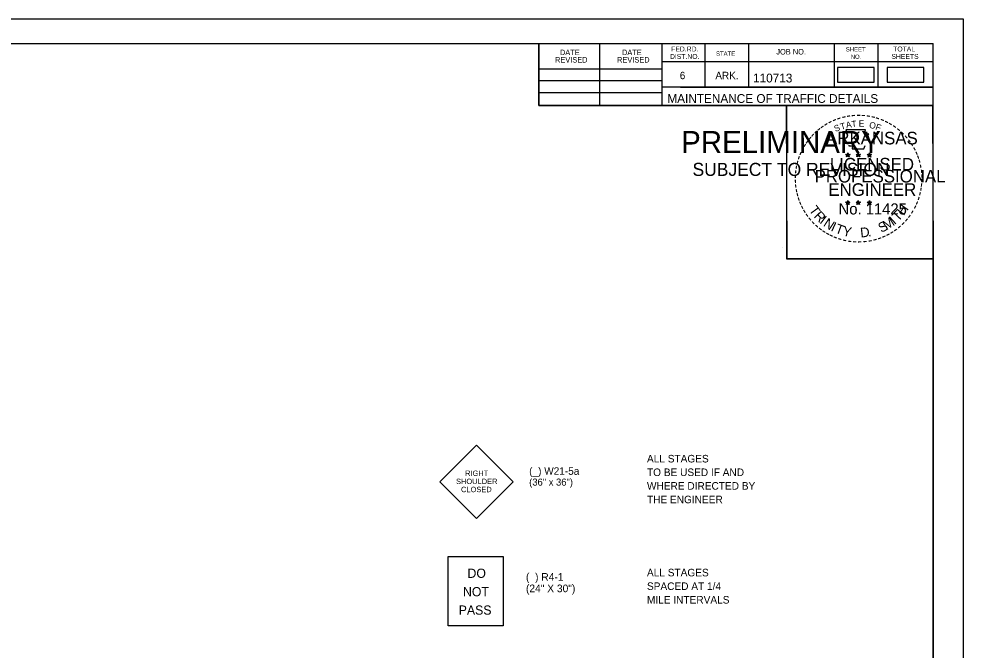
# Model space of a CAD drawing. Extents: x 1678017 to 1687792, y 404433 to 413488.
# Drawn here: x 1680671 to 1681421, y 411255 to 411756 of the extents above; entities that cross this region are included whole.
import ezdxf

# ---------------------------------------------------------------- set-up
doc = ezdxf.new("R2010")
doc.units = 0
for name, color, linetype in [('Default', 7, 'Continuous'), ('S_BUILDING', 7, 'Continuous'), ('S_GATE', 7, 'Continuous'), ('S_GRAVEL_ROAD', 7, 'Continuous'), ('S_STREAM', 7, 'Continuous'), ('S_UNDERGROUND_CABLE', 7, 'Continuous')]:
    doc.layers.add(name, color=color, linetype=linetype)

msp = doc.modelspace()

# ---------------------------------------------------------------- linework, layer by layer
at = {"layer": 'Default'}
for points in [[(1681321.01, 411705.91), (1681350.18, 411705.91), (1681350.18, 411717.46), (1681321.01, 411717.46)], [(1681360.46, 411705.91), (1681389.62, 411705.91), (1681389.62, 411717.46), (1681360.46, 411717.46)]]:
    msp.add_lwpolyline(points, close=True, dxfattribs=at)
at = {"layer": 'S_BUILDING'}
for p, q in [((1679816.17, 411736.67), (1681397.07, 411736.67)), ((1681083.87, 411687.27), (1681083.87, 411736.67)), ((1681132.27, 411687.27), (1681132.27, 411736.67)), ((1681181.57, 411736.67), (1681181.57, 411687.27)), ((1681215.77, 411736.67), (1681215.77, 411701.97)), ((1681250.47, 411736.67), (1681250.47, 411701.97)), ((1681318.37, 411736.67), (1681318.37, 411701.97)), ((1681353.07, 411736.67), (1681353.07, 411701.97)), ((1681397.07, 410709.37), (1681397.07, 411736.67)), ((1681083.87, 411716.57), (1681181.57, 411716.57)), ((1681397.07, 411721.97), (1681181.57, 411721.97)), ((1681397.07, 411722.07), (1681397.07, 411722.07)), ((1681083.87, 411707.27), (1681181.57, 411707.27)), ((1681397.07, 411701.97), (1681181.57, 411701.97)), ((1681196.37, 411701.97), (1681397.07, 411701.97)), ((1681083.87, 411697.57), (1681181.57, 411697.57)), ((1681397.07, 411687.27), (1681083.87, 411687.27))]:
    msp.add_line(p, q, dxfattribs=at)
at = {"layer": 'S_GATE'}
for p, q in [((1681329.24, 411649.81), (1681329.04, 411648.55)), ((1681329.24, 411647.99), (1681329.24, 411649.81)), ((1681329.24, 411649.81), (1681329.49, 411648.56)), ((1681337.59, 411649.81), (1681337.39, 411648.55)), ((1681337.59, 411647.99), (1681337.59, 411649.81)), ((1681337.59, 411649.81), (1681337.84, 411648.56)), ((1681346.41, 411649.75), (1681346.21, 411648.49)), ((1681346.41, 411647.93), (1681346.41, 411649.75)), ((1681346.41, 411649.75), (1681346.66, 411648.5)), ((1681327.5, 411648.54), (1681329.24, 411647.99)), ((1681327.5, 411648.54), (1681328.76, 411648.32)), ((1681327.5, 411648.54), (1681328.68, 411647.93)), ((1681328.16, 411646.5), (1681329.24, 411647.99)), ((1681328.16, 411646.5), (1681328.79, 411647.72)), ((1681328.16, 411646.5), (1681329.23, 411647.59)), ((1681330.31, 411646.5), (1681329.23, 411647.57)), ((1681330.98, 411648.54), (1681329.24, 411647.99)), ((1681330.31, 411646.5), (1681329.24, 411647.99)), ((1681330.98, 411648.54), (1681329.55, 411648.3)), ((1681330.31, 411646.5), (1681329.62, 411647.96)), ((1681330.98, 411648.54), (1681329.96, 411648.03)), ((1681335.85, 411648.54), (1681337.59, 411647.99)), ((1681335.85, 411648.54), (1681337.11, 411648.32)), ((1681335.85, 411648.54), (1681337.03, 411647.93)), ((1681336.51, 411646.5), (1681337.59, 411647.99)), ((1681336.51, 411646.5), (1681337.14, 411647.72)), ((1681336.51, 411646.5), (1681337.58, 411647.59)), ((1681338.66, 411646.5), (1681337.58, 411647.57)), ((1681339.33, 411648.54), (1681337.59, 411647.99)), ((1681338.66, 411646.5), (1681337.59, 411647.99)), ((1681339.33, 411648.54), (1681337.9, 411648.3)), ((1681338.66, 411646.5), (1681337.97, 411647.96)), ((1681339.33, 411648.54), (1681338.31, 411648.03)), ((1681344.67, 411648.48), (1681346.41, 411647.93)), ((1681344.67, 411648.48), (1681345.93, 411648.26)), ((1681344.67, 411648.48), (1681345.85, 411647.87)), ((1681345.33, 411646.44), (1681346.41, 411647.93)), ((1681345.33, 411646.44), (1681345.96, 411647.66)), ((1681345.33, 411646.44), (1681346.4, 411647.53)), ((1681347.48, 411646.44), (1681346.4, 411647.51)), ((1681348.15, 411648.48), (1681346.41, 411647.93)), ((1681347.48, 411646.44), (1681346.41, 411647.93)), ((1681348.15, 411648.48), (1681346.72, 411648.24)), ((1681347.48, 411646.44), (1681346.79, 411647.9)), ((1681348.15, 411648.48), (1681347.13, 411647.97)), ((1681329.22, 411611.95), (1681329.02, 411610.69)), ((1681329.22, 411610.12), (1681329.22, 411611.95)), ((1681329.22, 411611.95), (1681329.47, 411610.7)), ((1681337.57, 411611.95), (1681337.36, 411610.69)), ((1681337.57, 411610.12), (1681337.57, 411611.95)), ((1681337.57, 411611.95), (1681337.81, 411610.7)), ((1681346.4, 411611.9), (1681346.2, 411610.64)), ((1681346.4, 411610.07), (1681346.4, 411611.9)), ((1681346.4, 411611.9), (1681346.65, 411610.65)), ((1681327.48, 411610.68), (1681329.22, 411610.12)), ((1681327.48, 411610.68), (1681328.74, 411610.45)), ((1681327.48, 411610.68), (1681328.66, 411610.07)), ((1681328.14, 411608.64), (1681329.22, 411610.12)), ((1681328.14, 411608.64), (1681328.77, 411609.86)), ((1681328.14, 411608.64), (1681329.21, 411609.72)), ((1681330.29, 411608.64), (1681329.21, 411609.71)), ((1681330.96, 411610.68), (1681329.22, 411610.12)), ((1681330.29, 411608.64), (1681329.22, 411610.12)), ((1681330.96, 411610.68), (1681329.53, 411610.43)), ((1681330.29, 411608.64), (1681329.6, 411610.09)), ((1681330.96, 411610.68), (1681329.94, 411610.17)), ((1681335.82, 411610.68), (1681337.57, 411610.12)), ((1681335.82, 411610.68), (1681337.09, 411610.45)), ((1681335.82, 411610.68), (1681337.01, 411610.07)), ((1681336.49, 411608.64), (1681337.57, 411610.12)), ((1681336.49, 411608.64), (1681337.12, 411609.86)), ((1681336.49, 411608.64), (1681337.56, 411609.72)), ((1681338.63, 411608.64), (1681337.56, 411609.71)), ((1681339.3, 411610.68), (1681337.57, 411610.12)), ((1681338.63, 411608.64), (1681337.57, 411610.12)), ((1681339.3, 411610.68), (1681337.87, 411610.43)), ((1681338.63, 411608.64), (1681337.95, 411610.09)), ((1681339.3, 411610.68), (1681338.28, 411610.17)), ((1681344.66, 411610.63), (1681346.4, 411610.07)), ((1681344.66, 411610.63), (1681345.92, 411610.4)), ((1681344.66, 411610.63), (1681345.84, 411610.02)), ((1681345.32, 411608.59), (1681346.4, 411610.07)), ((1681345.32, 411608.59), (1681345.95, 411609.81)), ((1681345.32, 411608.59), (1681346.39, 411609.67)), ((1681347.47, 411608.59), (1681346.39, 411609.66)), ((1681348.14, 411610.63), (1681346.4, 411610.07)), ((1681347.47, 411608.59), (1681346.4, 411610.07)), ((1681348.14, 411610.63), (1681346.71, 411610.38)), ((1681347.47, 411608.59), (1681346.78, 411610.04)), ((1681348.14, 411610.63), (1681347.12, 411610.12))]:
    msp.add_line(p, q, dxfattribs=at)
for points in [[(1681327.7, 411667.93), (1681329.05, 411663.8)], [(1681345.26, 411663.32), (1681345.97, 411664.74), (1681342.54, 411664.62), (1681343.28, 411667.93), (1681327.7, 411667.93)], [(1681329.24, 411649.81), (1681330.31, 411646.5), (1681327.5, 411648.54), (1681330.98, 411648.54), (1681328.16, 411646.5), (1681329.24, 411649.81)], [(1681330.16, 411655.82), (1681330.16, 411655.38), (1681332.98, 411655.29), (1681332.71, 411652.92), (1681342.06, 411652.92), (1681343.06, 411655.6)], [(1681337.59, 411649.81), (1681338.66, 411646.5), (1681335.85, 411648.54), (1681339.33, 411648.54), (1681336.51, 411646.5), (1681337.59, 411649.81)], [(1681346.41, 411649.75), (1681347.48, 411646.44), (1681344.67, 411648.48), (1681348.15, 411648.48), (1681345.33, 411646.44), (1681346.41, 411649.75)], [(1681329.22, 411611.95), (1681330.29, 411608.64), (1681327.48, 411610.68), (1681330.96, 411610.68), (1681328.14, 411608.64), (1681329.22, 411611.95)], [(1681337.57, 411611.95), (1681338.63, 411608.64), (1681335.82, 411610.68), (1681339.3, 411610.68), (1681336.49, 411608.64), (1681337.57, 411611.95)], [(1681346.4, 411611.9), (1681347.47, 411608.59), (1681344.66, 411610.63), (1681348.14, 411610.63), (1681345.32, 411608.59), (1681346.4, 411611.9)]]:
    msp.add_lwpolyline(points, dxfattribs=at)
for centre, radius in [((1681329.24, 411647.99), 0.861), ((1681329.24, 411647.99), 0.723), ((1681337.59, 411647.99), 0.861), ((1681337.59, 411647.99), 0.723), ((1681346.41, 411647.93), 0.861), ((1681329.24, 411647.99), 0.579), ((1681329.24, 411647.99), 0.495), ((1681329.24, 411647.99), 0.374), ((1681329.24, 411647.99), 0.248), ((1681329.24, 411647.99), 0.148), ((1681337.59, 411647.99), 0.579), ((1681337.59, 411647.99), 0.495), ((1681337.59, 411647.99), 0.374), ((1681337.59, 411647.99), 0.248), ((1681337.59, 411647.99), 0.148), ((1681346.41, 411647.93), 0.723), ((1681346.41, 411647.93), 0.579), ((1681346.41, 411647.93), 0.495), ((1681346.41, 411647.93), 0.374), ((1681346.41, 411647.93), 0.248), ((1681346.41, 411647.93), 0.148), ((1681329.22, 411610.12), 0.861), ((1681329.22, 411610.12), 0.723), ((1681329.22, 411610.12), 0.579), ((1681329.22, 411610.12), 0.495), ((1681329.22, 411610.12), 0.374), ((1681329.22, 411610.12), 0.248), ((1681329.22, 411610.12), 0.148), ((1681337.56, 411610.12), 0.861), ((1681337.56, 411610.12), 0.723), ((1681337.56, 411610.12), 0.579), ((1681337.56, 411610.12), 0.495), ((1681337.56, 411610.12), 0.374), ((1681337.56, 411610.12), 0.248), ((1681337.56, 411610.12), 0.148), ((1681346.4, 411610.07), 0.861), ((1681346.4, 411610.07), 0.723), ((1681346.4, 411610.07), 0.579), ((1681346.4, 411610.07), 0.495), ((1681346.4, 411610.07), 0.374), ((1681346.4, 411610.07), 0.248), ((1681346.4, 411610.07), 0.148)]:
    msp.add_circle(centre, radius, dxfattribs=at)
at = {"layer": 'S_GRAVEL_ROAD'}
for p, q in [((1681034.19, 411417.6), (1681005.07, 411388.48)), ((1681063.31, 411388.48), (1681034.19, 411417.6)), ((1681034.19, 411359.39), (1681005.07, 411388.48)), ((1681063.31, 411388.48), (1681034.19, 411359.39))]:
    msp.add_line(p, q, dxfattribs=at)
msp.add_lwpolyline([(1681055.41, 411329.11), (1681055.41, 411274.17), (1681011.82, 411274.17), (1681011.82, 411329.11)], close=True, dxfattribs=at)
at = {"layer": 'S_STREAM'}
for p, q in [((1679754.17, 411756.14), (1681420.84, 411756.14)), ((1681277.24, 411574.99), (1681277.24, 411574.99))]:
    msp.add_line(p, q, dxfattribs=at)
for points in [[(1679754.14, 411756.14), (1681420.84, 411756.14), (1681420.84, 410689.45), (1679754.14, 410689.45)], [(1680985.77, 411736.67), (1681083.87, 411736.67), (1681083.87, 411687.27), (1681164.43, 411687.27), (1681280.43, 411687.27), (1681280.43, 411565.61), (1681397.07, 411565.61), (1681397.07, 410709.37), (1679816.17, 410709.37), (1679816.17, 411736.67)], [(1681280.43, 411687.27), (1681396.47, 411687.27), (1681397.07, 411565.61), (1681281.03, 411565.61)]]:
    msp.add_lwpolyline(points, close=True, dxfattribs=at)

# ---------------------------------------------------------------- texts
at = {"layer": 'Default'}
for s, p in [('ALL STAGES', (1681169.69, 411403.92)), ('TO BE USED IF AND', (1681169.69, 411393.12)), ('WHERE DIRECTED BY', (1681169.69, 411382.32)), ('THE ENGINEER', (1681169.69, 411371.52)), ('ALL STAGES', (1681169.69, 411313.47)), ('SPACED AT 1/4', (1681169.69, 411302.67)), ('MILE INTERVALS', (1681169.69, 411291.87))]:
    msp.add_text(s, height=6, dxfattribs=at).set_placement(p)
at = {"layer": 'S_BUILDING'}
for s, height, p in [('DATE', 4.396, (1681100.56, 411727.35)), ('DATE', 4.396, (1681149.86, 411727.35)), ('FED.RD.', 3.91, (1681188.97, 411730.27)), ('JOB NO.', 4.396, (1681272.47, 411727.87)), ('SHEET', 3.42, (1681327.67, 411730.27)), ('TOTAL', 3.91, (1681365.27, 411730.27)), ('REVISED', 4.396, (1681096.66, 411721.45)), ('REVISED', 4.396, (1681145.96, 411721.45)), ('DIST.NO.', 3.91, (1681187.97, 411724.37)), ('STATE', 3.42, (1681224.57, 411726.87)), ('NO.', 3.42, (1681331.57, 411724.37)), ('SHEETS', 3.91, (1681363.87, 411724.37)), ('6', 5.86, (1681195.77, 411708.27)), ('ARK.', 5.861, (1681224.07, 411708.27)), ('110713', 7, (1681253.95, 411705.67)), ('MAINTENANCE OF TRAFFIC DETAILS', 7, (1681185.89, 411689.42))]:
    msp.add_text(s, height=height, dxfattribs=at).set_placement(p)
at = {"layer": 'S_GATE'}
for s, height, rotation, p in [('-', 8, 13.63015, (1681325.19, 411674.77)), ('-', 8, 10.21935, (1681328.58, 411675.58)), ('-', 8, 5.89682, (1681332.23, 411676.13)), ('-', 8, 0.18623, (1681336.09, 411676.49)), ('-', 8, 357.74304, (1681339.7, 411676.43)), ('-', 8, 352.16172, (1681343.42, 411676.15)), ('-', 8, 347.20489, (1681347.02, 411675.58)), ('-', 8, 36.23174, (1681309.23, 411666.81)), ('-', 8, 34.06357, (1681312.12, 411668.79)), ('-', 8, 28.79182, (1681315.11, 411670.64)), ('-', 8, 24.30721, (1681318.27, 411672.22)), ('S', 5, 21.59401, (1681319.48, 411666.32)), ('-', 8, 19.17608, (1681321.44, 411673.57)), ('T', 5, 16.4036, (1681324.05, 411667.98)), ('A', 5, 11.21318, (1681328.18, 411669.23)), ('T', 5, 6.02276, (1681332.42, 411670.06)), ('E', 5, 0.83234, (1681337.95, 411670.61)), ('O', 5, 350.4515, (1681345.97, 411669.56)), ('F', 5, 340.07066, (1681350.74, 411668.42)), ('-', 8, 342.3362, (1681350.19, 411674.8)), ('-', 8, 337.85509, (1681353.87, 411673.69)), ('-', 8, 334.12109, (1681357.02, 411672.33)), ('-', 8, 329.64089, (1681359.92, 411670.92)), ('-', 8, 325.86266, (1681363.13, 411669.11)), ('-', 8, 48.42305, (1681302.45, 411660.45)), ('-', 8, 42.96224, (1681304.69, 411662.84)), ('-', 8, 38.95066, (1681306.85, 411664.92)), ('-', 8, 320.52971, (1681366.18, 411666.98)), ('-', 8, 315.57859, (1681369.18, 411664.54)), ('-', 8, 309.87973, (1681372.02, 411661.79)), ('-', 8, 58.07063, (1681296.74, 411652.55)), ('-', 8, 54.23247, (1681298.37, 411655.18)), ('-', 8, 50.61417, (1681300.43, 411658.02)), ('-', 8, 306.65218, (1681374.65, 411658.78)), ('-', 7, 303.67529, (1681377.08, 411655.94)), ('-', 8, 67.77427, (1681293.88, 411646.42)), ('-', 8, 62.87135, (1681295.18, 411649.48)), ('-', 8, 299.66835, (1681378.67, 411652.91)), ('-', 8, 294.66279, (1681380.29, 411649.85)), ('-', 8, 75.46096, (1681291.8, 411639.7)), ('-', 8, 72.39447, (1681292.79, 411643.27)), ('-', 8, 290.57283, (1681381.58, 411646.96)), ('-', 8, 285.12326, (1681382.75, 411644.06)), ('-', 8, 85.18634, (1681290.76, 411632.68)), ('-', 8, 81.20126, (1681291.14, 411636.14)), ('-', 8, 280.54934, (1681383.75, 411640.35)), ('-', 8, 276.59616, (1681384.56, 411636.51)), ('-', 8, 94.19588, (1681290.81, 411625.55)), ('-', 8, 89.06224, (1681290.64, 411629.18)), ('-', 8, 274.33011, (1681384.86, 411632.9)), ('-', 8, 269.94067, (1681385.03, 411629.74)), ('-', 8, 98.94793, (1681291.17, 411622.22)), ('-', 8, 101.71495, (1681291.85, 411618.55)), ('-', 8, 260.99529, (1681384.58, 411623.14)), ('-', 8, 263.5172, (1681384.93, 411626.41)), ('-', 8, 105.45785, (1681292.66, 411615.58)), ('-', 8, 109.08742, (1681293.73, 411612.42)), ('-', 8, 114.06432, (1681295, 411609.44)), ('-', 8, 247.88866, (1681382.01, 411612.79)), ('-', 8, 252.86809, (1681383.12, 411616.15)), ('-', 8, 255.7626, (1681384.03, 411619.75)), ('-', 8, 115.72885, (1681296.53, 411606.35)), ('-', 8, 120.44712, (1681298.31, 411603.42)), ('T', 7.7, 306.04056, (1681298.02, 411604.32)), ('R', 7.7, 314.00497, (1681301.83, 411599.08)), ('T', 7.7, 46.64442, (1681369.17, 411594.78)), ('H', 7.7, 54.60883, (1681373.62, 411599.49)), ('-', 8, 239.07125, (1681378.73, 411605.88)), ('-', 8, 244.61971, (1681380.7, 411609.64)), ('-', 8, 125.89344, (1681300.33, 411600.62)), ('-', 8, 130.71812, (1681302.64, 411597.86)), ('I', 7.7, 321.96938, (1681306.33, 411594.42)), ('N', 7.7, 326.50021, (1681309.17, 411592.06)), ('M', 7.7, 32.65632, (1681359.94, 411588.15)), ('I', 7.7, 42.11359, (1681366.36, 411592.39)), ('-', 8, 231.25377, (1681374.57, 411599.79)), ('-', 8, 233.84524, (1681376.72, 411602.62)), ('-', 8, 134.22381, (1681305.22, 411595.13)), ('-', 8, 138.93382, (1681307.85, 411592.81)), ('-', 8, 144.64634, (1681310.63, 411590.78)), ('I', 7.7, 335.36034, (1681315.21, 411588.13)), ('T', 7.7, 339.89117, (1681318.52, 411586.49)), ('Y', 7.7, 347.85558, (1681324.6, 411584.26)), ('D', 7.7, 6.39691, (1681339.53, 411582.47)), ('S', 7.7, 26.9312, (1681355.75, 411586.12)), ('-', 8, 215.73633, (1681366.82, 411592.06)), ('-', 8, 221.08509, (1681369.56, 411594.42)), ('-', 8, 225.76533, (1681372.17, 411596.97)), ('-', 8, 148.08978, (1681313.43, 411588.93)), ('-', 8, 151.57039, (1681316.33, 411587.3)), ('-', 8, 154.60019, (1681318.94, 411586.07)), ('-', 8, 158.56121, (1681322.06, 411584.8)), ('-', 8, 162.79826, (1681325.49, 411583.73)), ('.', 7.7, 13.76417, (1681345.49, 411583.11)), ('-', 8, 195.47429, (1681351.76, 411584.23)), ('-', 8, 200.71842, (1681355.14, 411585.44)), ('-', 8, 204.25161, (1681358.24, 411586.8)), ('-', 8, 207.35684, (1681361.36, 411588.4)), ('-', 8, 212.24909, (1681364.15, 411590.13)), ('-', 8, 167.55551, (1681329.07, 411582.91)), ('-', 8, 173.11546, (1681332.93, 411582.36)), ('-', 8, 176.51827, (1681336.67, 411582.1)), ('-', 8, 181.59176, (1681340.39, 411582.19)), ('-', 8, 185.81666, (1681344.43, 411582.57)), ('-', 8, 191.28576, (1681348.11, 411583.23))]:
    msp.add_text(s, height=height, rotation=rotation, dxfattribs=at).set_placement(p)
for s, height, p in [('ARKANSAS', 10, (1681311.97, 411656.49)), ('LICENSED', 10, (1681314.95, 411635.75)), ('DWB', 0.05, (1681329.18, 411647.96)), ('DWB', 0.05, (1681337.53, 411647.96)), ('DWB', 0.05, (1681346.35, 411647.91)), ('PROFESSIONAL', 10, (1681302.84, 411626.23)), ('ENGINEER', 10, (1681313.77, 411615.6)), ('No. 11425', 8.785, (1681321.91, 411600.85)), ('DWB', 0.05, (1681329.16, 411610.1)), ('DWB', 0.05, (1681337.5, 411610.1)), ('DWB', 0.05, (1681346.34, 411610.05))]:
    msp.add_text(s, height=height, dxfattribs=at).set_placement(p)
at = {"layer": 'S_GRAVEL_ROAD'}
for s, height, rotation, p in [('RIGHT', 4.29, 0.00045, (1681025.24, 411393.19)), ('SHOULDER', 4.289, 0.00004, (1681018.01, 411386.75)), ('CLOSED', 4.29, 0.00057, (1681021.97, 411380.32))]:
    msp.add_text(s, height=height, rotation=rotation, dxfattribs=at).set_placement(p)
for s, height, p in [('(_) W21-5a', 5.959, (1681076.12, 411394.12)), ('(36" x 36")', 5.586, (1681076.12, 411385.54)), ('DO', 7.312, (1681027.11, 411312.28)), ('(  ) R4-1', 6.084, (1681073.55, 411309.99)), ('NOT', 7.312, (1681023.53, 411297.65)), ('(24" X 30")', 6.084, (1681073.55, 411300.87)), ('PASS', 7.312, (1681020.13, 411283.03))]:
    msp.add_text(s, height=height, dxfattribs=at).set_placement(p)
at = {"layer": 'S_UNDERGROUND_CABLE'}
for s, height, p in [('PRELIMINARY', 17.5, (1681196.83, 411649.58)), ('DWB', 0.05, (1681200.56, 411658.83)), ('SUBJECT TO REVISION', 10.3756, (1681205.87, 411631.44))]:
    msp.add_text(s, height=height, dxfattribs=at).set_placement(p)

doc.saveas('drawing.dxf')
